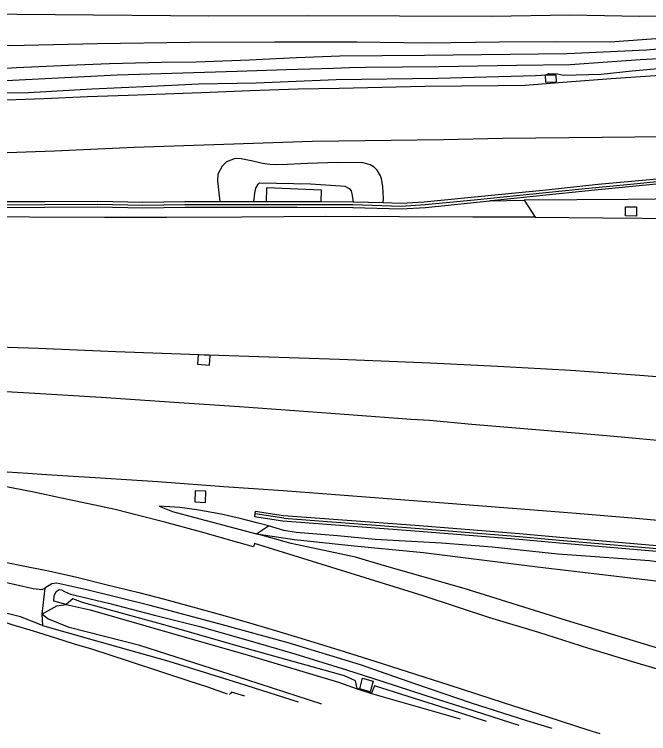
# Model space of a CAD drawing. Extents: x 162157 to 163165, y 378998 to 380775.
# Drawn here: x 162304.5 to 162401.6, y 379487.5 to 379597.6 of the extents above; entities that cross this region are included whole.
import ezdxf

# ---------------------------------------------------------------- set-up
doc = ezdxf.new("R2010")
doc.units = 0
for name, color, linetype in [('IMGEO_Berm_groen', 7, 'Continuous'), ('IMGEO_Geluidsscherm', 7, 'Continuous'), ('IMGEO_Grasland_overig', 7, 'Continuous'), ('IMGEO_Groenvoorziening', 7, 'Continuous'), ('IMGEO_Muur', 7, 'Continuous'), ('IMGEO_Rijbaan_autosnelweg', 7, 'Continuous'), ('IMGEO_Rijbaan_autoweg', 7, 'Continuous'), ('IMGEO_Terreindeel_gesloten', 7, 'Continuous')]:
    doc.layers.add(name, color=color, linetype=linetype)

msp = doc.modelspace()

# ---------------------------------------------------------------- linework, layer by layer
at = {"layer": 'IMGEO_Berm_groen'}
for points in [[(162226.3, 379588.13), (162235.66, 379588.11), (162244.07, 379588.18), (162253.45, 379588.34), (162260.16, 379588.43), (162264.92, 379588.24), (162269.53, 379588.31), (162276.24, 379588.38), (162283.25, 379588.64), (162287.66, 379588.8), (162292.1, 379588.79), (162298.71, 379589.08), (162304.81, 379589.46), (162312.78, 379589.81), (162319.03, 379590.06), (162327.02, 379590.27), (162332.34, 379590.33), (162340.47, 379590.64), (162347.66, 379590.97), (162354.33, 379591.27), (162367.26, 379591.34), (162389.11, 379591.62), (162401.27, 379592.19), (162413.98, 379593.31)], [(162414.9, 379591.87), (162414.19, 379591.44), (162412.65, 379591.31), (162400.26, 379590.62), (162389.57, 379589.88), (162381.37, 379589.75), (162369.53, 379589.55), (162358.3, 379589.44), (162355.77, 379589.39), (162353.33, 379589.33), (162346.07, 379589.12), (162338.61, 379588.86), (162330.25, 379588.6), (162320.23, 379588.29), (162309.22, 379587.73), (162298.19, 379587.17)], [(162296.2, 379585.46), (162306.65, 379585.66), (162316.35, 379586.18), (162325.45, 379586.6), (162332.65, 379586.97), (162341.48, 379587.12), (162353.77, 379587.62), (162369.29, 379587.82), (162384.26, 379588.23), (162385.88, 379588.36), (162386.3, 379588.55), (162387.63, 379588.49), (162388.56, 379588.29), (162394.29, 379588.46), (162399.04, 379588.93), (162404.66, 379589.46), (162414.82, 379590.12), (162415.19, 379590.34), (162415.71, 379590.98)], [(162385.75, 379588.27), (162385.78, 379587.23), (162387.45, 379587.27), (162387.43, 379588.31), (162385.75, 379588.27)], [(162360.95, 379568.73), (162360.98, 379569.4), (162360.9, 379571.24), (162360.7, 379572.4), (162360.55, 379572.89), (162360.03, 379573.73), (162359.58, 379574.19), (162358.93, 379574.54), (162357.86, 379574.85), (162353.93, 379574.94), (162349.35, 379574.77), (162346.29, 379574.59), (162344.45, 379574.55), (162343.6, 379574.62), (162342.47, 379574.77), (162340.98, 379575.13), (162339.2, 379575.49), (162338.27, 379575.54), (162336.98, 379575.04), (162336.31, 379574.35), (162335.63, 379573.16), (162335.58, 379572.13), (162335.93, 379568.91)], [(162377.26, 379569.04), (162382.54, 379569.14)], [(162410.95, 379569.39), (162398.4, 379569.24), (162390.58, 379569.23), (162382.54, 379569.14)], [(162382.54, 379569.14), (162384.2, 379566.55)], [(162399.74, 379568.13), (162399.73, 379566.72), (162398.03, 379566.74), (162398.04, 379568.14), (162399.74, 379568.13)], [(162332.54, 379544.03), (162334.35, 379543.92), (162334.44, 379545.39), (162332.63, 379545.5), (162332.54, 379544.03)], [(162332.09, 379522.95), (162333.76, 379522.89), (162333.82, 379524.6), (162332.15, 379524.66), (162332.09, 379522.95)], [(162343.41, 379519.32), (162341.79, 379519.71), (162339.05, 379520.43), (162336.12, 379521.08), (162332.41, 379521.74), (162329.82, 379522.11), (162326.65, 379522.33), (162328.7, 379521.47), (162332.09, 379520.56), (162341.56, 379518.06)], [(162439.54, 379509.96), (162428.03, 379511.25), (162417.03, 379512.48), (162408.72, 379513.14), (162407.21, 379513.2), (162405.13, 379513.48), (162401.69, 379513.93), (162394.13, 379514.49), (162387.67, 379514.98), (162377.62, 379516.03), (162369.87, 379516.67), (162359.69, 379517.19), (162353.96, 379517.77), (162347.63, 379518.26), (162345.75, 379518.59), (162343.41, 379519.32)], [(162341.56, 379518.06), (162347.35, 379517.2), (162356.52, 379516.26), (162367.09, 379515.24), (162384.55, 379513.04), (162402.25, 379510.91), (162420.35, 379508.26), (162439.89, 379504.45), (162441.63, 379504.09)], [(162406.47, 379499.86), (162404.99, 379499.94), (162388.98, 379504.83), (162373.33, 379509.7), (162361.14, 379513.2), (162356.71, 379514.48), (162346.85, 379516.61), (162341.56, 379518.06)], [(162301.89, 379510.95), (162307.37, 379509.72), (162308.73, 379509.56), (162309.15, 379509.76)], [(162386.83, 379488.26), (162382.94, 379489.47), (162374.48, 379492.17), (162365.8, 379495.11), (162357.48, 379498.01), (162346.39, 379501.39), (162336.34, 379504.16), (162325.29, 379507.09), (162315.56, 379509.5), (162310.98, 379510.52), (162310.24, 379510.42), (162309.15, 379509.76)], [(162309.15, 379509.76), (162308.67, 379505.78)], [(162312.42, 379507.25), (162310.55, 379507.76), (162310.59, 379508.6), (162310.9, 379509.23), (162311.35, 379509.55), (162311.7, 379509.5), (162312.15, 379509.26), (162313.09, 379508.85), (162318.87, 379507.44), (162325.95, 379505.65), (162332.89, 379503.87), (162340.24, 379501.82), (162347.4, 379499.7), (162355.32, 379497.25), (162360.76, 379495.52), (162367.48, 379493.33), (162374.88, 379490.99), (162381.69, 379488.81)], [(162376.77, 379489.33), (162372.81, 379490.61), (162359.6, 379494.8), (162359.14, 379493.7), (162356.98, 379494.4), (162356.71, 379495.58), (162355.04, 379496.35), (162340.19, 379500.47), (162327.92, 379504), (162314.91, 379507.58), (162313.44, 379508.12), (162312.42, 379507.25)], [(162308.67, 379505.78), (162310.99, 379507.05), (162312.42, 379507.25)], [(162308.79, 379504.03), (162305.41, 379505.37), (162299.51, 379506.87)], [(162308.79, 379504.03), (162317.08, 379501.68), (162328.12, 379498.57), (162338.93, 379495.24), (162347.94, 379492.37)], [(162357.78, 379495.96), (162359.4, 379495.53), (162358.97, 379493.91), (162357.35, 379494.34), (162357.78, 379495.96)]]:
    msp.add_lwpolyline(points, dxfattribs=at)
at = {"layer": 'IMGEO_Geluidsscherm'}
for points in [[(162417.99, 379573.55), (162415.39, 379573.26), (162407.39, 379572.42), (162399.33, 379571.58), (162391.33, 379570.85), (162383.36, 379570.02), (162375.39, 379569.2), (162367.37, 379568.44), (162363.69, 379568.18), (162356.3, 379568.42), (162343.98, 379568.46)], [(162343.98, 379568.46), (162340.21, 379568.45), (162330.58, 379568.44), (162324.14, 379568.35), (162317.22, 379568.5), (162309.16, 379568.42), (162299.92, 379568.41), (162293.09, 379568.4), (162284.99, 379568.51), (162276.9, 379568.63), (162268.92, 379568.75), (162258.44, 379568.98), (162248.81, 379569.19), (162243.88, 379569.31), (162231.56, 379569.49), (162220.72, 379569.72), (162212.61, 379569.86)], [(162345.72, 379520.47), (162341.33, 379521.12)], [(162345.72, 379520.47), (162365.83, 379518.94), (162381.79, 379517.67), (162387.95, 379517.12), (162405.82, 379515.56), (162413.99, 379514.8), (162429.92, 379513.15), (162437.85, 379512.26)]]:
    msp.add_lwpolyline(points, dxfattribs=at)
at = {"layer": 'IMGEO_Grasland_overig'}
for points in [[(162221.4, 379596.34), (162232.81, 379595.62), (162244.57, 379595.05), (162255.91, 379594.6), (162268.61, 379594.02), (162279.86, 379593.63), (162292.84, 379593.2), (162303.75, 379592.84), (162317.2, 379593.15), (162331.36, 379593.33), (162344.35, 379593.39), (162356.89, 379593.4), (162367.61, 379593.24), (162378.74, 379593.41), (162387.31, 379593.42), (162395.67, 379593.41), (162403.41, 379593.97)], [(162341.13, 379568.92), (162341.27, 379570.21), (162341.45, 379570.98), (162341.8, 379571.58), (162342.02, 379571.79), (162349.84, 379571.64), (162354.41, 379571.37), (162355.07, 379571.3), (162355.75, 379570.95), (162356.05, 379570.56), (162356.19, 379569.85), (162356.33, 379568.85)], [(162341.56, 379518.06), (162343.41, 379519.32)]]:
    msp.add_lwpolyline(points, dxfattribs=at)
at = {"layer": 'IMGEO_Groenvoorziening'}
for points in [[(162600.69, 379595.82), (162594.48, 379595.64), (162583.39, 379595.71), (162570.73, 379595.67), (162554.31, 379596.32), (162539.66, 379596.72), (162525.7, 379597.25), (162513.24, 379597.48), (162501.89, 379597.42), (162488.2, 379597.72), (162449.03, 379597.12), (162435.85, 379597.13), (162422.68, 379597.35), (162400.18, 379597.26), (162389.47, 379597.5), (162377.58, 379597.27), (162349.3, 379597.38), (162334.23, 379597.34), (162287.14, 379597.73)], [(162312.42, 379507.25), (162316.07, 379506.43), (162328.71, 379502.84), (162340.28, 379499.48), (162354.08, 379495.38), (162356.97, 379494.36), (162359.13, 379493.63), (162372.73, 379489.75)], [(162308.67, 379505.78), (162308.79, 379504.03)], [(162351.57, 379491.99), (162340.23, 379495.66), (162323.67, 379500.96), (162312.89, 379503.75), (162309.6, 379505.06), (162308.67, 379505.78)]]:
    msp.add_lwpolyline(points, dxfattribs=at)
at = {"layer": 'IMGEO_Muur'}
for points in [[(162417.95, 379573.98), (162410.15, 379573.14), (162401.75, 379572.29), (162393.85, 379571.54), (162385.91, 379570.71), (162378.01, 379569.91), (162367.21, 379568.84), (162363.73, 379568.65), (162360.95, 379568.73)], [(162417.93, 379573.18), (162410.13, 379572.35), (162401.73, 379571.49), (162393.84, 379570.75), (162385.89, 379569.91), (162378, 379569.11), (162377.26, 379569.04)], [(162335.93, 379568.91), (162330.6, 379568.9), (162324.16, 379568.81), (162317.24, 379568.97), (162309.18, 379568.89), (162299.94, 379568.88), (162293.11, 379568.86), (162285.02, 379568.98), (162276.92, 379569.09), (162268.94, 379569.21), (162258.47, 379569.44), (162248.83, 379569.65), (162243.9, 379569.77), (162231.58, 379569.96), (162220.74, 379570.18), (162212.62, 379570.33)], [(162212.6, 379569.5), (162220.73, 379569.35), (162231.56, 379569.13), (162243.89, 379568.94), (162248.81, 379568.82), (162258.45, 379568.61), (162268.92, 379568.38), (162276.9, 379568.27), (162285, 379568.15), (162293.09, 379568.04), (162299.92, 379568.05), (162309.16, 379568.06), (162317.22, 379568.14), (162324.14, 379567.98), (162330.58, 379568.08), (162340.21, 379568.09), (162347.77, 379568.08), (162356.31, 379568.03), (162363.71, 379567.82), (162367.41, 379568.04), (162377.26, 379569.04)], [(162341.13, 379568.92), (162335.93, 379568.91)], [(162343.01, 379568.91), (162341.13, 379568.92)], [(162351.43, 379568.88), (162347.79, 379568.91), (162343.01, 379568.91)], [(162356.33, 379568.85), (162351.43, 379568.88)], [(162360.95, 379568.73), (162356.33, 379568.85)], [(162437.89, 379512.66), (162429.96, 379513.56), (162414, 379515.18), (162405.86, 379515.96), (162387.99, 379517.53), (162381.82, 379518.07), (162365.86, 379519.35), (162345.67, 379520.85), (162341.37, 379521.5), (162341.24, 379520.72), (162345.58, 379520.07), (162365.8, 379518.54), (162381.75, 379517.26), (162387.92, 379516.72), (162405.78, 379515.15), (162413.95, 379514.4), (162429.87, 379512.75), (162437.8, 379511.86)]]:
    msp.add_lwpolyline(points, dxfattribs=at)
at = {"layer": 'IMGEO_Rijbaan_autosnelweg'}
for points in [[(162384.2, 379566.55), (162374.65, 379566.56), (162363.44, 379566.59), (162352.16, 379566.65), (162339.28, 379566.54), (162327.81, 379566.52), (162318.28, 379566.52), (162306.8, 379566.56), (162297.02, 379566.65), (162288.66, 379566.7), (162277.9, 379566.89), (162266.87, 379567.01), (162253.32, 379567.36), (162244.73, 379567.54), (162236.02, 379567.72), (162226.8, 379567.95), (162219.21, 379568.03), (162214.67, 379568.21), (162210.51, 379568.21)], [(162384.2, 379566.55), (162394.56, 379566.45), (162406.64, 379566.35), (162417.16, 379566.2)], [(162205.86, 379549.97), (162214.04, 379549.72), (162222.42, 379549.47), (162233.05, 379549.12), (162243.79, 379548.78), (162251.68, 379548.49), (162260.72, 379548.18), (162273.3, 379547.69), (162284.78, 379547.27), (162297.26, 379546.85), (162308.2, 379546.5), (162320.03, 379545.97), (162332.78, 379545.53), (162341.89, 379545.22), (162354.27, 379544.8), (162359.34, 379544.62), (162368.15, 379544.27), (162378.51, 379543.73), (162389.67, 379543.11), (162400.22, 379542.39), (162409.84, 379541.62), (162416.42, 379541.12), (162420.65, 379540.72), (162429.34, 379539.87)], [(162437.58, 379528.85), (162428.2, 379529.93), (162416.72, 379531.07), (162406.28, 379532.05), (162395.11, 379533.06), (162384.9, 379533.97), (162374.5, 379534.79), (162368.03, 379535.45), (162365.25, 379535.6), (162357.7, 379536.15), (162350.16, 379536.71), (162338.97, 379537.51), (162328.95, 379538.2), (162317.77, 379538.94), (162307.61, 379539.56), (162297.93, 379540.13)], [(162300.18, 379527.78), (162306.55, 379527.38), (162309.4, 379527.17), (162316.85, 379526.7), (162326.47, 379526.09), (162336.53, 379525.31), (162345.62, 379524.69), (162352.34, 379524.22), (162370.23, 379522.82), (162380.08, 379522.08), (162390.46, 379521.24), (162399.61, 379520.45), (162409.68, 379519.55), (162416.47, 379518.89), (162424.34, 379518.03), (162431.39, 379517.26), (162436.99, 379516.58)], [(162404.3, 379496.93), (162398.93, 379498.52), (162392.41, 379500.51), (162384.78, 379502.99), (162377.28, 379505.24), (162367.06, 379508.57), (162341.25, 379516.61), (162341.07, 379516.08), (162338.91, 379516.72), (162332.99, 379518.37), (162327.51, 379519.86), (162323.47, 379520.9), (162319.92, 379521.8), (162315.85, 379522.69), (162311.71, 379523.56), (162307.45, 379524.43), (162302.47, 379525.42)], [(162300.82, 379514.22), (162305.33, 379513.27), (162309.69, 379512.42), (162314.06, 379511.43), (162318.48, 379510.33), (162323.54, 379509.09), (162327.47, 379508.05), (162331.73, 379506.88), (162336.4, 379505.63), (162340.85, 379504.34), (162344.6, 379503.22), (162347.84, 379502.24), (162354.15, 379500.31), (162359.68, 379498.57), (162371.01, 379494.94), (162379.33, 379492.28), (162386.15, 379490.05), (162392.42, 379488.02), (162394.12, 379487.49)]]:
    msp.add_lwpolyline(points, dxfattribs=at)
at = {"layer": 'IMGEO_Rijbaan_autoweg'}
for points in [[(162417.14, 379589.37), (162409.03, 379588.68), (162402.56, 379588.18), (162395.86, 379587.72), (162388.45, 379587.16), (162382.67, 379586.73), (162378.54, 379586.67), (162367.3, 379586.56), (162354.2, 379586.27), (162347.91, 379586.14), (162340.58, 379585.9), (162334.44, 379585.65), (162327.58, 379585.38), (162321.91, 379585.17), (162315.7, 379584.96), (162308.98, 379584.68), (162303.32, 379584.48)], [(162213.59, 379575.45), (162228.65, 379575.28), (162242.59, 379575.28), (162256.3, 379575.39), (162270.76, 379575.59), (162284.36, 379575.84), (162297.58, 379576.23), (162310.63, 379576.71), (162322.83, 379577.29), (162336.56, 379577.74), (162350.1, 379578.19), (162370.16, 379578.45), (162379.21, 379578.63), (162394.44, 379578.8), (162409.49, 379578.94)], [(162337.12, 379493.51), (162334.11, 379494.59), (162331.23, 379495.51), (162327.08, 379496.9), (162322.13, 379498.53), (162316.35, 379500.41), (162313.67, 379501.2), (162310.81, 379502.13), (162307.39, 379503.2), (162304.16, 379504.15), (162301.6, 379504.95), (162298.68, 379505.77), (162295.8, 379506.57), (162292.4, 379507.5), (162288.32, 379508.62), (162284.01, 379509.66), (162280.83, 379510.44), (162277.93, 379511.15), (162274.87, 379511.85), (162272.57, 379512.35), (162246.19, 379516.92), (162219.59, 379519.93), (162208.44, 379520.89), (162199, 379521.7)], [(162339.78, 379493.23), (162337.74, 379493.86), (162337.61, 379493.66), (162337.4, 379493.48)]]:
    msp.add_lwpolyline(points, dxfattribs=at)
at = {"layer": 'IMGEO_Terreindeel_gesloten'}
msp.add_lwpolyline([(162351.43, 379568.88), (162351.5, 379570.71), (162343.08, 379571.02), (162343.01, 379568.91)], dxfattribs=at)

doc.saveas('drawing.dxf')
